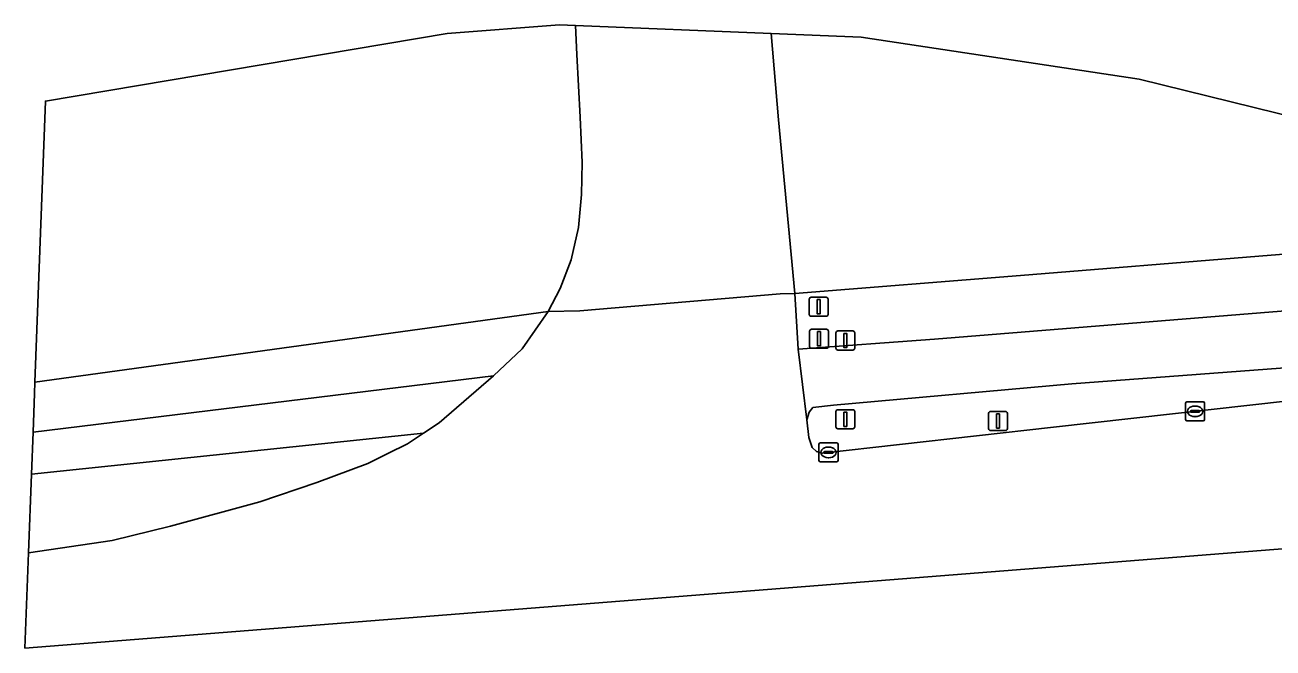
# Model space of a CAD drawing. Extents: x 157793 to 159380, y 380877 to 382313.
# Drawn here: x 157793.3 to 157858.8, y 380876.9 to 380909.6 of the extents above; entities that cross this region are included whole.
import ezdxf

# ---------------------------------------------------------------- set-up
doc = ezdxf.new("R2010")
doc.units = 0
for name, color, linetype in [('IMGEO_Berm_groen', 7, 'Continuous'), ('IMGEO_Drukknoppaal', 7, 'Continuous'), ('IMGEO_Fietspad_gesloten', 7, 'Continuous'), ('IMGEO_Grasland_overig', 7, 'Continuous'), ('IMGEO_Kolk', 7, 'Continuous'), ('IMGEO_Rijbaan_autoweg', 7, 'Continuous'), ('IMGEO_Rijbaan_regionaal_gesloten', 7, 'Continuous'), ('IMGEO_Verkeersregelinstallatiepaal', 7, 'Continuous'), ('IMGEO_Voetpad_open', 7, 'Continuous')]:
    doc.layers.add(name, color=color, linetype=linetype)

msp = doc.modelspace()

# ---------------------------------------------------------------- linework, layer by layer
at = {"layer": 'IMGEO_Berm_groen'}
for points in [[(157860.269, 380904.668), (157851.8, 380906.75), (157837.2, 380908.95), (157832.474, 380909.144), (157832.861, 380904.607), (157833.716, 380895.492), (157845.569, 380896.443), (157858.102, 380897.459), (157864.176, 380897.94), (157870.499, 380898.344), (157869.307, 380898.542), (157867.768, 380898.876), (157865.864, 380899.526), (157864.398, 380900.197), (157863.277, 380900.97), (157861.909, 380902.17), (157861.151, 380903.064), (157860.314, 380904.534)], [(157865.91, 380890.548), (157875.653, 380891.48), (157875.548, 380892.793), (157848.271, 380890.741), (157835.742, 380889.619), (157834.668, 380889.491), (157834.477, 380889.254), (157834.346, 380888.854), (157834.458, 380887.922), (157834.622, 380887.395), (157834.859, 380887.178), (157835.169, 380887.104), (157847.298, 380888.463)], [(157793.615, 380885.993), (157793.615, 380885.992), (157793.461, 380881.865), (157797.849, 380882.51), (157800.917, 380883.258), (157805.607, 380884.547), (157808.599, 380885.55), (157811.286, 380886.557), (157812.33, 380887.077), (157813.374, 380887.598), (157814.205, 380888.15)]]:
    msp.add_lwpolyline(points, close=True, dxfattribs=at)
at = {"layer": 'IMGEO_Drukknoppaal'}
for p, q in [((157835.873, 380892.619), (157835.873, 380893.419)), ((157835.873, 380893.419), (157835.873, 380892.619)), ((157835.973, 380893.519), (157836.763, 380893.519)), ((157836.763, 380893.519), (157835.973, 380893.519)), ((157836.863, 380893.419), (157836.863, 380892.619)), ((157836.863, 380892.619), (157836.863, 380893.419)), ((157836.763, 380892.519), (157835.973, 380892.519)), ((157835.973, 380892.519), (157836.763, 380892.519))]:
    msp.add_line(p, q, dxfattribs=at)
msp.add_lwpolyline([(157836.293, 380893.394), (157836.443, 380893.394), (157836.443, 380892.644), (157836.293, 380892.644), (157836.293, 380893.394)], dxfattribs=at)
for centre, start, end in [((157835.973, 380893.419), 90, 180), ((157835.973, 380893.419), 90, 180), ((157836.763, 380893.419), 0, 90), ((157836.763, 380893.419), 360, 90), ((157835.973, 380892.619), 180, 270), ((157835.973, 380892.619), 180, 270), ((157836.763, 380892.619), 270, 0), ((157836.763, 380892.619), 270, 0)]:
    msp.add_arc(centre, 0.1, start, end, dxfattribs=at)
at = {"layer": 'IMGEO_Fietspad_gesloten'}
msp.add_lwpolyline([(157875.304, 380895.851), (157841.048, 380893.084), (157833.888, 380892.571), (157834.346, 380888.854), (157834.477, 380889.254), (157834.668, 380889.491), (157835.742, 380889.619), (157848.271, 380890.741), (157875.548, 380892.793)], dxfattribs=at)
msp.add_lwpolyline([(157793.698, 380888.209), (157793.615, 380885.993), (157814.205, 380888.15), (157815.035, 380888.701), (157817.884, 380891.161)], close=True, dxfattribs=at)
at = {"layer": 'IMGEO_Grasland_overig'}
msp.add_lwpolyline([(157822.19, 380909.566), (157821.35, 380909.6), (157815.45, 380909.15), (157794.35, 380905.6), (157793.797, 380890.834), (157793.797, 380890.834), (157820.754, 380894.54), (157821.392, 380895.743), (157821.963, 380897.266), (157822.352, 380898.956), (157822.511, 380900.689), (157822.54, 380902.381), (157822.434, 380904.759), (157822.269, 380908.054)], close=True, dxfattribs=at)
at = {"layer": 'IMGEO_Kolk'}
for p, q in [((157854.245, 380888.871), (157854.245, 380889.723)), ((157854.32, 380889.797), (157855.172, 380889.797)), ((157855.246, 380889.723), (157855.246, 380888.871)), ((157854.504, 380889.291), (157854.504, 380889.303)), ((157854.942, 380889.254), (157854.544, 380889.254)), ((157854.547, 380889.34), (157854.945, 380889.34)), ((157854.756, 380889.017), (157854.731, 380889.017)), ((157854.733, 380889.577), (157854.758, 380889.577)), ((157854.988, 380889.303), (157854.988, 380889.291)), ((157855.172, 380888.797), (157854.32, 380888.797)), ((157834.985, 380886.713), (157834.985, 380887.565)), ((157835.06, 380887.639), (157835.912, 380887.639)), ((157835.244, 380887.133), (157835.244, 380887.145)), ((157835.682, 380887.096), (157835.284, 380887.096)), ((157835.287, 380887.182), (157835.685, 380887.182)), ((157835.473, 380887.419), (157835.498, 380887.419)), ((157835.728, 380887.145), (157835.728, 380887.133)), ((157835.986, 380887.565), (157835.986, 380886.713)), ((157835.912, 380886.639), (157835.06, 380886.639)), ((157835.496, 380886.859), (157835.471, 380886.859))]:
    msp.add_line(p, q, dxfattribs=at)
for points in [[(157854.245, 380888.871), (157854.245, 380889.723)], [(157854.32, 380889.797), (157855.172, 380889.797)], [(157855.246, 380889.723), (157855.246, 380888.871)], [(157855.172, 380888.797), (157854.32, 380888.797)], [(157834.985, 380886.713), (157834.985, 380887.565)], [(157835.06, 380887.639), (157835.912, 380887.639)], [(157835.986, 380887.565), (157835.986, 380886.713)], [(157835.912, 380886.639), (157835.06, 380886.639)]]:
    msp.add_lwpolyline(points, dxfattribs=at)
for centre, radius, start, end in [((157854.322, 380889.721), 0.0765, 91.55205, 178.44795), ((157854.322, 380889.721), 0.0765, 91.55205, 178.44795), ((157855.17, 380889.721), 0.0765, 1.55205, 88.44795), ((157855.17, 380889.721), 0.0765, 1.55205, 88.44795), ((157854.544, 380889.3), 0.0403, 85.87752, 175.75265), ((157854.541, 380889.29), 0.0366, 178.93798, 274.71019), ((157854.945, 380889.297), 0.043, 264.86636, 352.45326), ((157854.949, 380889.302), 0.0386, 1.73085, 96.63898), ((157854.322, 380888.873), 0.0765, 181.55205, 268.44795), ((157854.322, 380888.873), 0.0765, 181.55205, 268.44795), ((157855.17, 380888.873), 0.0765, 271.55205, 358.44795), ((157855.17, 380888.873), 0.0765, 271.55205, 358.44795), ((157835.062, 380887.563), 0.0765, 91.55205, 178.44795), ((157835.062, 380887.563), 0.0765, 91.55205, 178.44795), ((157835.284, 380887.142), 0.0403, 85.87752, 175.75265), ((157835.281, 380887.132), 0.0366, 178.93798, 274.71019), ((157835.685, 380887.139), 0.043, 264.86636, 352.45326), ((157835.689, 380887.144), 0.0386, 1.73085, 96.63898), ((157835.91, 380887.563), 0.0765, 1.55205, 88.44795), ((157835.91, 380887.563), 0.0765, 1.55205, 88.44795), ((157835.062, 380886.715), 0.0765, 181.55205, 268.44795), ((157835.062, 380886.715), 0.0765, 181.55205, 268.44795), ((157835.91, 380886.715), 0.0765, 271.55205, 358.44795), ((157835.91, 380886.715), 0.0765, 271.55205, 358.44795)]:
    msp.add_arc(centre, radius, start, end, dxfattribs=at)
for centre, major_axis, ratio, start_param, end_param in [((157854.732, 380889.297), (-0.387, 0.002), 0.722429, 4.712389, 7.853982), ((157854.757, 380889.297), (-0.39, 0.002), 0.717154, 1.570796, 4.712389), ((157835.472, 380887.139), (-0.387, 0.002), 0.722429, 4.712389, 7.853982), ((157835.497, 380887.139), (-0.39, 0.002), 0.717154, 1.570796, 4.712389)]:
    msp.add_ellipse(centre, major_axis=major_axis, ratio=ratio, start_param=start_param, end_param=end_param, dxfattribs=at)
at = {"layer": 'IMGEO_Rijbaan_autoweg'}
msp.add_lwpolyline([(157822.19, 380909.566), (157822.269, 380908.054), (157822.434, 380904.759), (157822.54, 380902.381), (157822.511, 380900.689), (157822.352, 380898.956), (157821.963, 380897.266), (157821.392, 380895.743), (157820.754, 380894.54), (157822.415, 380894.578), (157832.942, 380895.477), (157833.716, 380895.492), (157832.861, 380904.607), (157832.474, 380909.144)], close=True, dxfattribs=at)
at = {"layer": 'IMGEO_Rijbaan_regionaal_gesloten'}
for points in [[(157865.91, 380890.548), (157847.298, 380888.463), (157835.169, 380887.104), (157834.859, 380887.178), (157834.622, 380887.395), (157834.458, 380887.922), (157834.346, 380888.854), (157833.888, 380892.571), (157833.716, 380895.492), (157832.942, 380895.477), (157822.415, 380894.578), (157820.754, 380894.54), (157819.387, 380892.576), (157817.884, 380891.161), (157815.035, 380888.701), (157814.205, 380888.15), (157813.374, 380887.598), (157812.33, 380887.077), (157811.286, 380886.557), (157808.599, 380885.55), (157805.607, 380884.547), (157800.917, 380883.258), (157797.849, 380882.51), (157793.461, 380881.865)], [(157793.461, 380881.865), (157793.461, 380881.865), (157793.273, 380876.859), (157973.266, 380891.072)]]:
    msp.add_lwpolyline(points, dxfattribs=at)
at = {"layer": 'IMGEO_Verkeersregelinstallatiepaal'}
for p, q in [((157834.472, 380894.393), (157834.472, 380895.193)), ((157834.472, 380895.193), (157834.472, 380894.393)), ((157834.572, 380895.293), (157835.362, 380895.293)), ((157835.362, 380895.293), (157834.572, 380895.293)), ((157835.462, 380895.193), (157835.462, 380894.393)), ((157835.462, 380894.393), (157835.462, 380895.193)), ((157835.362, 380894.293), (157834.572, 380894.293)), ((157834.572, 380894.293), (157835.362, 380894.293)), ((157834.595, 380893.61), (157835.385, 380893.61)), ((157835.385, 380893.61), (157834.595, 380893.61)), ((157834.495, 380892.71), (157834.495, 380893.51)), ((157834.495, 380893.51), (157834.495, 380892.71)), ((157835.485, 380893.51), (157835.485, 380892.71)), ((157835.485, 380892.71), (157835.485, 380893.51)), ((157835.385, 380892.61), (157834.595, 380892.61)), ((157834.595, 380892.61), (157835.385, 380892.61)), ((157835.873, 380888.483), (157835.873, 380889.283)), ((157835.873, 380889.283), (157835.873, 380888.483)), ((157835.973, 380889.383), (157836.763, 380889.383)), ((157836.763, 380889.383), (157835.973, 380889.383)), ((157836.863, 380889.283), (157836.863, 380888.483)), ((157836.863, 380888.483), (157836.863, 380889.283)), ((157843.899, 380888.389), (157843.899, 380889.189)), ((157843.899, 380889.189), (157843.899, 380888.389)), ((157843.999, 380889.289), (157844.789, 380889.289)), ((157844.789, 380889.289), (157843.999, 380889.289)), ((157844.889, 380889.189), (157844.889, 380888.389)), ((157844.889, 380888.389), (157844.889, 380889.189)), ((157836.763, 380888.383), (157835.973, 380888.383)), ((157835.973, 380888.383), (157836.763, 380888.383)), ((157844.789, 380888.289), (157843.999, 380888.289)), ((157843.999, 380888.289), (157844.789, 380888.289))]:
    msp.add_line(p, q, dxfattribs=at)
for points in [[(157834.892, 380895.168), (157835.042, 380895.168), (157835.042, 380894.418), (157834.892, 380894.418), (157834.892, 380895.168)], [(157834.915, 380893.485), (157835.065, 380893.485), (157835.065, 380892.735), (157834.915, 380892.735), (157834.915, 380893.485)], [(157836.293, 380889.258), (157836.443, 380889.258), (157836.443, 380888.508), (157836.293, 380888.508), (157836.293, 380889.258)], [(157844.319, 380889.164), (157844.469, 380889.164), (157844.469, 380888.414), (157844.319, 380888.414), (157844.319, 380889.164)]]:
    msp.add_lwpolyline(points, dxfattribs=at)
for centre, start, end in [((157834.572, 380895.193), 90, 180), ((157834.572, 380895.193), 90, 180), ((157835.362, 380895.193), 0, 90), ((157835.362, 380895.193), 360, 90), ((157834.572, 380894.393), 180, 270), ((157834.572, 380894.393), 180, 270), ((157835.362, 380894.393), 270, 0), ((157835.362, 380894.393), 270, 0), ((157834.595, 380893.51), 90, 180), ((157834.595, 380893.51), 90, 180), ((157835.385, 380893.51), 0, 90), ((157835.385, 380893.51), 360, 90), ((157834.595, 380892.71), 180, 270), ((157834.595, 380892.71), 180, 270), ((157835.385, 380892.71), 270, 0), ((157835.385, 380892.71), 270, 0), ((157835.973, 380889.283), 90, 180), ((157835.973, 380889.283), 90, 180), ((157836.763, 380889.283), 0, 90), ((157836.763, 380889.283), 360, 90), ((157843.999, 380889.189), 90, 180), ((157843.999, 380889.189), 90, 180), ((157844.789, 380889.189), 0, 90), ((157844.789, 380889.189), 360, 90), ((157835.973, 380888.483), 180, 270), ((157835.973, 380888.483), 180, 270), ((157836.763, 380888.483), 270, 0), ((157836.763, 380888.483), 270, 0), ((157843.999, 380888.389), 180, 270), ((157843.999, 380888.389), 180, 270), ((157844.789, 380888.389), 270, 0), ((157844.789, 380888.389), 270, 0)]:
    msp.add_arc(centre, 0.1, start, end, dxfattribs=at)
at = {"layer": 'IMGEO_Voetpad_open'}
msp.add_lwpolyline([(157864.176, 380897.94), (157858.102, 380897.459), (157845.569, 380896.443), (157833.716, 380895.492), (157833.888, 380892.571), (157841.048, 380893.084), (157875.304, 380895.851)], dxfattribs=at)
msp.add_lwpolyline([(157793.797, 380890.834), (157793.774, 380890.231), (157793.698, 380888.209), (157817.884, 380891.161), (157819.387, 380892.576), (157820.754, 380894.54), (157793.797, 380890.834)], close=True, dxfattribs=at)

doc.saveas('drawing.dxf')
